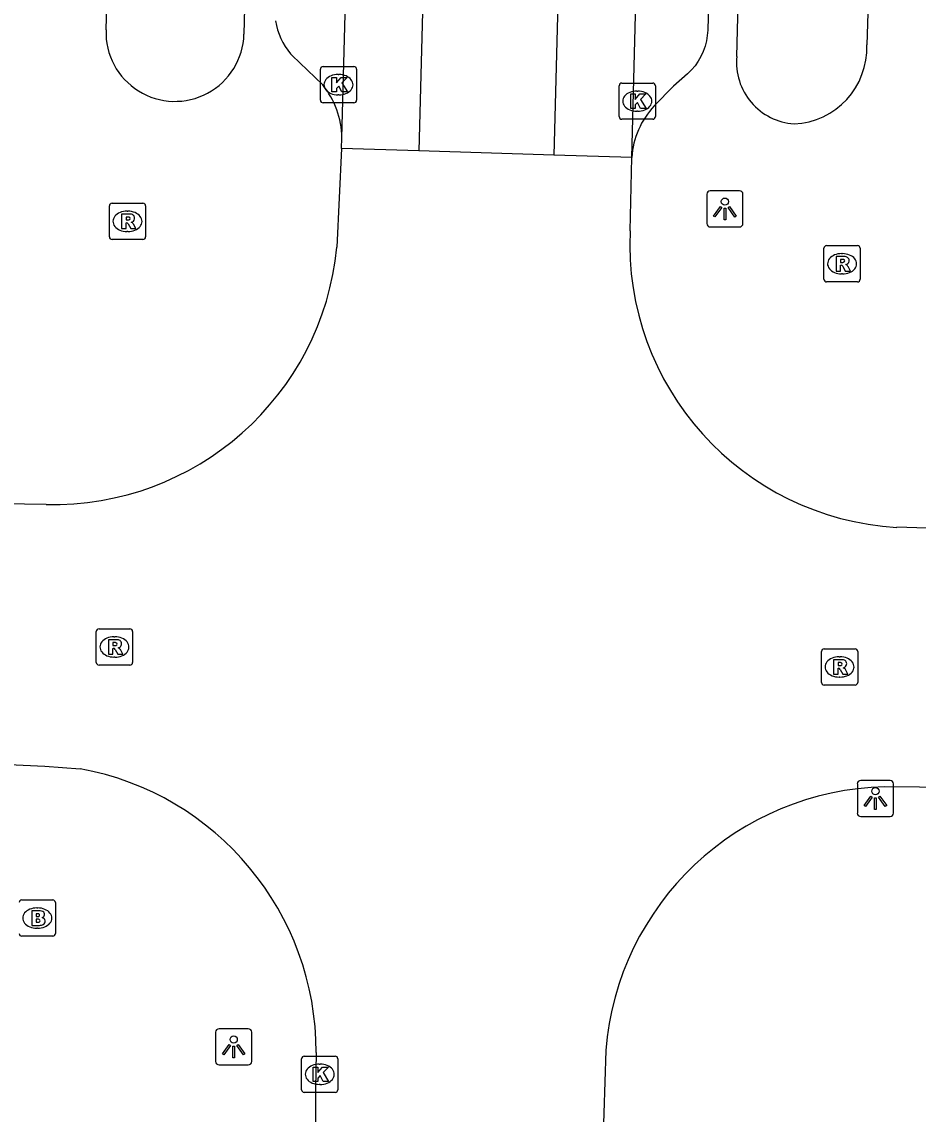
# Model space of a CAD drawing. Extents: x 162026 to 163499, y 387297 to 388169.
# Drawn here: x 162884.55 to 162909.28, y 387750.31 to 387780.44 of the extents above; entities that cross this region are included whole.
import ezdxf

# ---------------------------------------------------------------- set-up
doc = ezdxf.new("R2010")
doc.units = 0
for name, color, linetype in [('IMGEO_Brandkraan', 7, 'Continuous'), ('IMGEO_Fietspad_gesloten', 7, 'Continuous'), ('IMGEO_Kolk', 7, 'Continuous'), ('IMGEO_Lichtpunt', 7, 'Continuous'), ('IMGEO_Rijbaan_lokaal_gesloten', 7, 'Continuous'), ('IMGEO_Rijbaan_lokaal_open', 7, 'Continuous'), ('IMGEO_Rioolput', 7, 'Continuous'), ('IMGEO_Voetpad_open', 7, 'Continuous')]:
    doc.layers.add(name, color=color, linetype=linetype)

msp = doc.modelspace()

# ---------------------------------------------------------------- linework, layer by layer
at = {"layer": 'IMGEO_Brandkraan'}
for p, q in [((162884.549, 387756.215), (162885.401, 387756.215)), ((162884.962, 387755.995), (162884.987, 387755.995)), ((162885.475, 387756.141), (162885.475, 387755.289)), ((162884.985, 387755.435), (162884.96, 387755.435)), ((162885.401, 387755.215), (162884.549, 387755.215))]:
    msp.add_line(p, q, dxfattribs=at)
for points in [[(162884.549, 387756.215), (162885.401, 387756.215)], [(162884.822, 387755.915), (162884.822, 387755.515), (162885.035, 387755.515)], [(162885.053, 387755.915), (162884.822, 387755.915)], [(162885.475, 387756.141), (162885.475, 387755.289)], [(162885.001, 387755.834), (162884.947, 387755.834), (162884.947, 387755.758)], [(162884.947, 387755.758), (162885, 387755.758)], [(162885.009, 387755.682), (162884.947, 387755.682), (162884.947, 387755.601)], [(162884.947, 387755.601), (162885.009, 387755.601)], [(162885.401, 387755.215), (162884.549, 387755.215)]]:
    msp.add_lwpolyline(points, dxfattribs=at)
for centre, radius, start, end in [((162884.551, 387756.139), 0.0765, 91.552, 178.448), ((162884.551, 387756.139), 0.0765, 91.552, 178.448), ((162885.399, 387756.139), 0.0765, 1.552, 88.448), ((162885.399, 387756.139), 0.0765, 1.552, 88.448), ((162885.057, 387755.77), 0.145, 59.4692, 91.5367), ((162885.082, 387755.817), 0.0922, 285.5137, 58.1501), ((162885.002, 387755.796), 0.0379, 267.8285, 90.9355), ((162885.01, 387755.641), 0.0404, 269.8759, 90.5077), ((162885.087, 387755.625), 0.105, 301.3115, 78.989), ((162884.551, 387755.291), 0.0765, 181.552, 268.448), ((162884.551, 387755.291), 0.0765, 181.552, 268.448), ((162885.041, 387755.766), 0.251, 268.6676, 293.5347), ((162885.399, 387755.291), 0.0765, 271.552, 358.448), ((162885.399, 387755.291), 0.0765, 271.552, 358.448)]:
    msp.add_arc(centre, radius, start, end, dxfattribs=at)
for centre, major_axis, ratio, start_param, end_param in [((162884.961, 387755.715), (-0.387, 0.002), 0.722429, 4.712389, 7.853982), ((162884.986, 387755.715), (-0.39, 0.002), 0.717154, 1.570796, 4.712389)]:
    msp.add_ellipse(centre, major_axis=major_axis, ratio=ratio, start_param=start_param, end_param=end_param, dxfattribs=at)
at = {"layer": 'IMGEO_Fietspad_gesloten'}
for points in [[(162893.38, 387777.248), (162896.663, 387899.08), (162897.009, 387912.273)], [(162901.376, 387776.703), (162904.55, 387900.274), (162904.774, 387906.812)], [(162893.367, 387776.946), (162893.38, 387777.248)]]:
    msp.add_lwpolyline(points, dxfattribs=at)
at = {"layer": 'IMGEO_Kolk'}
for p, q in [((162892.785, 387778.284), (162892.785, 387779.136)), ((162892.86, 387779.21), (162893.712, 387779.21)), ((162893.786, 387779.136), (162893.786, 387778.284)), ((162893.273, 387778.99), (162893.298, 387778.99)), ((162901.104, 387778.756), (162901.956, 387778.756)), ((162901.029, 387777.83), (162901.029, 387778.682)), ((162901.517, 387778.536), (162901.542, 387778.536)), ((162902.03, 387778.682), (162902.03, 387777.83)), ((162893.712, 387778.21), (162892.86, 387778.21)), ((162893.296, 387778.43), (162893.271, 387778.43)), ((162901.54, 387777.976), (162901.515, 387777.976)), ((162901.956, 387777.756), (162901.104, 387777.756)), ((162892.268, 387750.979), (162892.268, 387751.831)), ((162892.343, 387751.905), (162893.195, 387751.905)), ((162892.756, 387751.685), (162892.781, 387751.685)), ((162893.269, 387751.831), (162893.269, 387750.979)), ((162892.779, 387751.125), (162892.754, 387751.125)), ((162893.195, 387750.905), (162892.343, 387750.905))]:
    msp.add_line(p, q, dxfattribs=at)
for points in [[(162892.785, 387778.284), (162892.785, 387779.136)], [(162892.86, 387779.21), (162893.712, 387779.21)], [(162893.786, 387779.136), (162893.786, 387778.284)], [(162893.106, 387778.91), (162893.229, 387778.91), (162893.229, 387778.759), (162893.359, 387778.91), (162893.523, 387778.91), (162893.377, 387778.759), (162893.53, 387778.51), (162893.378, 387778.51), (162893.293, 387778.674), (162893.229, 387778.607), (162893.229, 387778.51), (162893.106, 387778.51), (162893.106, 387778.91)], [(162901.104, 387778.756), (162901.956, 387778.756)], [(162901.029, 387777.83), (162901.029, 387778.682)], [(162901.35, 387778.456), (162901.473, 387778.456), (162901.473, 387778.305), (162901.603, 387778.456), (162901.767, 387778.456), (162901.621, 387778.305), (162901.774, 387778.056), (162901.622, 387778.056), (162901.537, 387778.22), (162901.473, 387778.153), (162901.473, 387778.056), (162901.35, 387778.056), (162901.35, 387778.456)], [(162902.03, 387778.682), (162902.03, 387777.83)], [(162893.712, 387778.21), (162892.86, 387778.21)], [(162901.956, 387777.756), (162901.104, 387777.756)], [(162892.268, 387750.979), (162892.268, 387751.831)], [(162892.343, 387751.905), (162893.195, 387751.905)], [(162893.269, 387751.831), (162893.269, 387750.979)], [(162892.589, 387751.605), (162892.712, 387751.605), (162892.712, 387751.454), (162892.842, 387751.605), (162893.006, 387751.605), (162892.86, 387751.454), (162893.013, 387751.205), (162892.861, 387751.205), (162892.776, 387751.369), (162892.712, 387751.302), (162892.712, 387751.205), (162892.589, 387751.205), (162892.589, 387751.605)], [(162893.195, 387750.905), (162892.343, 387750.905)]]:
    msp.add_lwpolyline(points, dxfattribs=at)
for centre, start, end in [((162892.862, 387779.134), 91.552, 178.448), ((162892.862, 387779.134), 91.552, 178.448), ((162893.71, 387779.134), 1.552, 88.448), ((162893.71, 387779.134), 1.552, 88.448), ((162901.106, 387778.68), 91.552, 178.448), ((162901.106, 387778.68), 91.552, 178.448), ((162901.954, 387778.68), 1.552, 88.448), ((162901.954, 387778.68), 1.552, 88.448), ((162892.862, 387778.286), 181.552, 268.448), ((162892.862, 387778.286), 181.552, 268.448), ((162893.71, 387778.286), 271.552, 358.448), ((162893.71, 387778.286), 271.552, 358.448), ((162901.106, 387777.832), 181.552, 268.448), ((162901.106, 387777.832), 181.552, 268.448), ((162901.954, 387777.832), 271.552, 358.448), ((162901.954, 387777.832), 271.552, 358.448), ((162892.345, 387751.829), 91.552, 178.448), ((162892.345, 387751.829), 91.552, 178.448), ((162893.193, 387751.829), 1.552, 88.448), ((162893.193, 387751.829), 1.552, 88.448), ((162892.345, 387750.981), 181.552, 268.448), ((162892.345, 387750.981), 181.552, 268.448), ((162893.193, 387750.981), 271.552, 358.448), ((162893.193, 387750.981), 271.552, 358.448)]:
    msp.add_arc(centre, 0.0765, start, end, dxfattribs=at)
for centre, major_axis, ratio, start_param, end_param in [((162893.272, 387778.71), (-0.387, 0.002), 0.722429, 4.712389, 7.853982), ((162893.297, 387778.71), (-0.39, 0.002), 0.717154, 1.570796, 4.712389), ((162901.516, 387778.256), (-0.387, 0.002), 0.722429, 4.712389, 7.853982), ((162901.541, 387778.256), (-0.39, 0.002), 0.717154, 1.570796, 4.712389), ((162892.755, 387751.405), (-0.387, 0.002), 0.722429, 4.712389, 7.853982), ((162892.78, 387751.405), (-0.39, 0.002), 0.717154, 1.570796, 4.712389)]:
    msp.add_ellipse(centre, major_axis=major_axis, ratio=ratio, start_param=start_param, end_param=end_param, dxfattribs=at)
at = {"layer": 'IMGEO_Lichtpunt'}
for p, q in [((162904.351, 387775.781), (162903.543, 387775.781)), ((162904.351, 387775.781), (162903.543, 387775.781)), ((162903.449, 387775.686), (162903.449, 387774.879)), ((162903.449, 387775.686), (162903.449, 387774.879)), ((162904.445, 387774.879), (162904.445, 387775.686)), ((162904.445, 387774.879), (162904.445, 387775.686)), ((162903.543, 387774.785), (162904.351, 387774.785)), ((162903.543, 387774.785), (162904.351, 387774.785)), ((162908.504, 387759.513), (162907.696, 387759.513)), ((162908.504, 387759.513), (162907.696, 387759.513)), ((162907.602, 387759.418), (162907.602, 387758.611)), ((162907.602, 387759.418), (162907.602, 387758.611)), ((162908.598, 387758.611), (162908.598, 387759.418)), ((162908.598, 387758.611), (162908.598, 387759.418)), ((162907.696, 387758.517), (162908.504, 387758.517)), ((162907.696, 387758.517), (162908.504, 387758.517)), ((162889.895, 387752.567), (162889.895, 387751.76)), ((162889.895, 387752.567), (162889.895, 387751.76)), ((162890.797, 387752.662), (162889.989, 387752.662)), ((162890.797, 387752.662), (162889.989, 387752.662)), ((162890.891, 387751.76), (162890.891, 387752.567)), ((162890.891, 387751.76), (162890.891, 387752.567)), ((162889.989, 387751.666), (162890.797, 387751.666)), ((162889.989, 387751.666), (162890.797, 387751.666))]:
    msp.add_line(p, q, dxfattribs=at)
for points in [[(162903.823, 387775.35), (162903.862, 387775.322), (162903.674, 387775.06), (162903.636, 387775.087), (162903.823, 387775.35)], [(162903.925, 387775.302), (162903.972, 387775.302), (162903.972, 387774.98), (162903.925, 387774.98), (162903.925, 387775.302)], [(162904.035, 387775.322), (162904.073, 387775.349), (162904.26, 387775.087), (162904.221, 387775.059), (162904.035, 387775.322)], [(162907.976, 387759.082), (162908.015, 387759.054), (162907.827, 387758.792), (162907.789, 387758.819), (162907.976, 387759.082)], [(162908.078, 387759.034), (162908.125, 387759.034), (162908.125, 387758.712), (162908.078, 387758.712), (162908.078, 387759.034)], [(162908.188, 387759.054), (162908.226, 387759.081), (162908.413, 387758.819), (162908.374, 387758.791), (162908.188, 387759.054)], [(162890.269, 387752.231), (162890.308, 387752.203), (162890.12, 387751.941), (162890.082, 387751.968), (162890.269, 387752.231)], [(162890.371, 387752.183), (162890.418, 387752.183), (162890.418, 387751.861), (162890.371, 387751.861), (162890.371, 387752.183)], [(162890.481, 387752.203), (162890.519, 387752.23), (162890.706, 387751.968), (162890.667, 387751.94), (162890.481, 387752.203)]]:
    msp.add_lwpolyline(points, dxfattribs=at)
for centre in [(162903.948, 387775.484), (162908.101, 387759.216), (162890.394, 387752.365)]:
    msp.add_circle(centre, 0.0994, dxfattribs=at)
for centre, start, end in [((162903.543, 387775.686), 90, 180), ((162903.543, 387775.686), 90, 180), ((162904.351, 387775.686), 0, 90), ((162904.351, 387775.686), 0, 90), ((162903.543, 387774.879), 180, 270), ((162903.543, 387774.879), 180, 270), ((162904.351, 387774.879), 270, 0), ((162904.351, 387774.879), 270, 360), ((162907.696, 387759.418), 90, 180), ((162907.696, 387759.418), 90, 180), ((162908.504, 387759.418), 0, 90), ((162908.504, 387759.418), 0, 90), ((162907.696, 387758.611), 180, 270), ((162907.696, 387758.611), 180, 270), ((162908.504, 387758.611), 270, 0), ((162908.504, 387758.611), 270, 360), ((162889.989, 387752.567), 90, 180), ((162889.989, 387752.567), 90, 180), ((162890.797, 387752.567), 0, 90), ((162890.797, 387752.567), 0, 90), ((162889.989, 387751.76), 180, 270), ((162889.989, 387751.76), 180, 270), ((162890.797, 387751.76), 270, 0), ((162890.797, 387751.76), 270, 360)]:
    msp.add_arc(centre, 0.0946, start, end, dxfattribs=at)
at = {"layer": 'IMGEO_Rijbaan_lokaal_gesloten'}
for points in [[(162899.085, 387912.416), (162895.507, 387776.882)], [(162902.8, 387912.277), (162899.228, 387776.77)]]:
    msp.add_lwpolyline(points, dxfattribs=at)
at = {"layer": 'IMGEO_Rijbaan_lokaal_open'}
for points in [[(162893.367, 387776.946), (162893.242, 387774.227)], [(162895.507, 387776.882), (162893.367, 387776.946)], [(162899.228, 387776.77), (162895.507, 387776.882)], [(162901.376, 387776.703), (162899.228, 387776.77)], [(162901.33, 387774.674), (162901.376, 387776.703)], [(162885.223, 387767.128), (162883.423, 387767.152)], [(162911.453, 387766.405), (162908.693, 387766.497)], [(162881.196, 387760.133), (162882.203, 387760.048), (162885.182, 387759.911), (162886.159, 387759.836)], [(162911.219, 387759.305), (162908.363, 387759.333)], [(162892.668, 387752.009), (162892.655, 387750.999), (162892.65, 387749.706)], [(162900.664, 387752.063), (162900.579, 387749.47)]]:
    msp.add_lwpolyline(points, dxfattribs=at)
for centre, radius, start, end in [((162909.149, 387774.311), 7.828, 177.3437, 266.6593), ((162885.415, 387774.99), 7.864, 268.6034, 354.4318), ((162884.732, 387752.029), 7.936, 359.8549, 79.6395), ((162908.523, 387751.452), 7.883, 91.1638, 175.553)]:
    msp.add_arc(centre, radius, start, end, dxfattribs=at)
at = {"layer": 'IMGEO_Rioolput'}
for p, q in [((162887.038, 387775.439), (162887.89, 387775.439)), ((162886.963, 387774.513), (162886.963, 387775.365)), ((162887.451, 387775.219), (162887.476, 387775.219)), ((162887.964, 387775.365), (162887.964, 387774.513)), ((162887.474, 387774.659), (162887.449, 387774.659)), ((162887.89, 387774.439), (162887.038, 387774.439)), ((162906.755, 387774.269), (162907.607, 387774.269)), ((162906.68, 387773.343), (162906.68, 387774.195)), ((162907.168, 387774.049), (162907.193, 387774.049)), ((162907.681, 387774.195), (162907.681, 387773.343)), ((162907.191, 387773.489), (162907.166, 387773.489)), ((162907.607, 387773.269), (162906.755, 387773.269)), ((162886.678, 387763.696), (162887.53, 387763.696)), ((162886.603, 387762.77), (162886.603, 387763.622)), ((162887.091, 387763.476), (162887.116, 387763.476)), ((162887.604, 387763.622), (162887.604, 387762.77)), ((162906.686, 387763.145), (162907.538, 387763.145)), ((162887.114, 387762.916), (162887.089, 387762.916)), ((162906.611, 387762.219), (162906.611, 387763.071)), ((162907.099, 387762.925), (162907.124, 387762.925)), ((162907.612, 387763.071), (162907.612, 387762.219)), ((162887.53, 387762.696), (162886.678, 387762.696)), ((162907.122, 387762.365), (162907.097, 387762.365)), ((162907.538, 387762.145), (162906.686, 387762.145))]:
    msp.add_line(p, q, dxfattribs=at)
for points in [[(162887.038, 387775.439), (162887.89, 387775.439)], [(162886.963, 387774.513), (162886.963, 387775.365)], [(162887.552, 387775.137), (162887.3, 387775.139), (162887.3, 387774.739)], [(162887.964, 387775.365), (162887.964, 387774.513)], [(162887.3, 387774.739), (162887.424, 387774.739), (162887.424, 387774.901), (162887.435, 387774.901)], [(162887.478, 387775.058), (162887.424, 387775.058), (162887.424, 387774.977)], [(162887.424, 387774.977), (162887.476, 387774.977)], [(162887.482, 387774.872), (162887.553, 387774.739), (162887.693, 387774.739), (162887.628, 387774.865)], [(162887.89, 387774.439), (162887.038, 387774.439)], [(162906.755, 387774.269), (162907.607, 387774.269)], [(162906.68, 387773.343), (162906.68, 387774.195)], [(162907.269, 387773.967), (162907.017, 387773.969), (162907.017, 387773.569)], [(162907.681, 387774.195), (162907.681, 387773.343)], [(162907.017, 387773.569), (162907.141, 387773.569), (162907.141, 387773.731), (162907.152, 387773.731)], [(162907.195, 387773.888), (162907.141, 387773.888), (162907.141, 387773.807)], [(162907.141, 387773.807), (162907.193, 387773.807)], [(162907.199, 387773.702), (162907.27, 387773.569), (162907.41, 387773.569), (162907.345, 387773.695)], [(162907.607, 387773.269), (162906.755, 387773.269)], [(162886.678, 387763.696), (162887.53, 387763.696)], [(162886.603, 387762.77), (162886.603, 387763.622)], [(162887.192, 387763.394), (162886.94, 387763.396), (162886.94, 387762.996)], [(162887.604, 387763.622), (162887.604, 387762.77)], [(162886.94, 387762.996), (162887.064, 387762.996), (162887.064, 387763.158), (162887.075, 387763.158)], [(162887.118, 387763.315), (162887.064, 387763.315), (162887.064, 387763.234)], [(162887.064, 387763.234), (162887.116, 387763.234)], [(162887.122, 387763.129), (162887.193, 387762.996), (162887.333, 387762.996), (162887.268, 387763.122)], [(162906.686, 387763.145), (162907.538, 387763.145)], [(162906.611, 387762.219), (162906.611, 387763.071)], [(162907.2, 387762.843), (162906.948, 387762.845), (162906.948, 387762.445)], [(162907.612, 387763.071), (162907.612, 387762.219)], [(162887.53, 387762.696), (162886.678, 387762.696)], [(162906.948, 387762.445), (162907.072, 387762.445), (162907.072, 387762.607), (162907.083, 387762.607)], [(162907.126, 387762.764), (162907.072, 387762.764), (162907.072, 387762.683)], [(162907.072, 387762.683), (162907.124, 387762.683)], [(162907.13, 387762.578), (162907.201, 387762.445), (162907.341, 387762.445), (162907.276, 387762.571)], [(162907.538, 387762.145), (162906.686, 387762.145)]]:
    msp.add_lwpolyline(points, dxfattribs=at)
for centre, radius, start, end in [((162887.04, 387775.363), 0.0765, 91.552, 178.448), ((162887.04, 387775.363), 0.0765, 91.552, 178.448), ((162887.888, 387775.363), 0.0765, 1.552, 88.448), ((162887.888, 387775.363), 0.0765, 1.552, 88.448), ((162887.551, 387775.027), 0.109, 350.3612, 89.416), ((162887.434, 387774.848), 0.0533, 26.0293, 88.6989), ((162887.46, 387775.166), 0.19, 274.7715, 282.9687), ((162887.484, 387774.962), 0.0964, 77.0061, 93.1865), ((162887.498, 387775.019), 0.0378, 276.6634, 79.6772), ((162887.549, 387775.027), 0.112, 277.5842, 350.9817), ((162887.533, 387774.812), 0.108, 29.5134, 73.7905), ((162887.04, 387774.515), 0.0765, 181.552, 268.448), ((162887.04, 387774.515), 0.0765, 181.552, 268.448), ((162887.888, 387774.515), 0.0765, 271.552, 358.448), ((162887.888, 387774.515), 0.0765, 271.552, 358.448), ((162906.757, 387774.193), 0.0765, 91.552, 178.448), ((162906.757, 387774.193), 0.0765, 91.552, 178.448), ((162907.605, 387774.193), 0.0765, 1.552, 88.448), ((162907.605, 387774.193), 0.0765, 1.552, 88.448), ((162907.268, 387773.857), 0.109, 350.3612, 89.416), ((162907.151, 387773.678), 0.0533, 26.0293, 88.6989), ((162907.177, 387773.996), 0.19, 274.7715, 282.9687), ((162907.201, 387773.792), 0.0964, 77.0061, 93.1865), ((162907.215, 387773.849), 0.0378, 276.6634, 79.6772), ((162907.266, 387773.857), 0.112, 277.5842, 350.9817), ((162907.25, 387773.642), 0.108, 29.5134, 73.7905), ((162906.757, 387773.345), 0.0765, 181.552, 268.448), ((162906.757, 387773.345), 0.0765, 181.552, 268.448), ((162907.605, 387773.345), 0.0765, 271.552, 358.448), ((162907.605, 387773.345), 0.0765, 271.552, 358.448), ((162886.68, 387763.62), 0.0765, 91.552, 178.448), ((162886.68, 387763.62), 0.0765, 91.552, 178.448), ((162887.528, 387763.62), 0.0765, 1.552, 88.448), ((162887.528, 387763.62), 0.0765, 1.552, 88.448), ((162887.191, 387763.284), 0.109, 350.3612, 89.416), ((162887.074, 387763.105), 0.0533, 26.0293, 88.6989), ((162887.1, 387763.423), 0.19, 274.7715, 282.9687), ((162887.124, 387763.219), 0.0964, 77.0061, 93.1865), ((162887.138, 387763.276), 0.0378, 276.6634, 79.6772), ((162887.189, 387763.284), 0.112, 277.5842, 350.9817), ((162887.173, 387763.069), 0.108, 29.5134, 73.7905), ((162906.688, 387763.069), 0.0765, 91.552, 178.448), ((162906.688, 387763.069), 0.0765, 91.552, 178.448), ((162907.536, 387763.069), 0.0765, 1.552, 88.448), ((162907.536, 387763.069), 0.0765, 1.552, 88.448), ((162907.199, 387762.733), 0.109, 350.3612, 89.416), ((162886.68, 387762.772), 0.0765, 181.552, 268.448), ((162886.68, 387762.772), 0.0765, 181.552, 268.448), ((162887.528, 387762.772), 0.0765, 271.552, 358.448), ((162887.528, 387762.772), 0.0765, 271.552, 358.448), ((162907.082, 387762.554), 0.0533, 26.0293, 88.6989), ((162907.108, 387762.872), 0.19, 274.7715, 282.9687), ((162907.132, 387762.668), 0.0964, 77.0061, 93.1865), ((162907.146, 387762.725), 0.0378, 276.6634, 79.6772), ((162907.197, 387762.733), 0.112, 277.5842, 350.9817), ((162907.181, 387762.518), 0.108, 29.5134, 73.7905), ((162906.688, 387762.221), 0.0765, 181.552, 268.448), ((162906.688, 387762.221), 0.0765, 181.552, 268.448), ((162907.536, 387762.221), 0.0765, 271.552, 358.448), ((162907.536, 387762.221), 0.0765, 271.552, 358.448)]:
    msp.add_arc(centre, radius, start, end, dxfattribs=at)
for centre, major_axis, ratio, start_param, end_param in [((162887.45, 387774.939), (-0.387, 0.002), 0.722429, 4.712389, 7.853982), ((162887.475, 387774.939), (-0.39, 0.002), 0.717154, 1.570796, 4.712389), ((162907.167, 387773.769), (-0.387, 0.002), 0.722429, 4.712389, 7.853982), ((162907.192, 387773.769), (-0.39, 0.002), 0.717154, 1.570796, 4.712389), ((162887.09, 387763.196), (-0.387, 0.002), 0.722429, 4.712389, 7.853982), ((162887.115, 387763.196), (-0.39, 0.002), 0.717154, 1.570796, 4.712389), ((162907.098, 387762.645), (-0.387, 0.002), 0.722429, 4.712389, 7.853982), ((162907.123, 387762.645), (-0.39, 0.002), 0.717154, 1.570796, 4.712389)]:
    msp.add_ellipse(centre, major_axis=major_axis, ratio=ratio, start_param=start_param, end_param=end_param, dxfattribs=at)
at = {"layer": 'IMGEO_Voetpad_open'}
for points in [[(162905.127, 387844.291), (162903.473, 387780.214), (162903.463, 387780.072), (162903.438, 387779.921), (162903.401, 387779.774), (162903.35, 387779.63), (162903.287, 387779.492), (162903.211, 387779.359), (162903.124, 387779.234), (162903.027, 387779.118), (162902.919, 387779.01), (162902.533, 387778.667), (162901.999, 387778.124)], [(162886.871, 387780.22), (162887.168, 387791.06), (162887.498, 387801.45)], [(162891.215, 387801.348), (162890.678, 387780.101)], [(162904.275, 387779.488), (162904.801, 387800.178)], [(162908.431, 387797.918), (162907.864, 387779.808)], [(162892.852, 387778.705), (162892.012, 387779.519), (162891.964, 387779.566)]]:
    msp.add_lwpolyline(points, dxfattribs=at)
for centre, radius, start, end in [((162893.36, 387780.754), 1.833, 188.9572, 220.4078), ((162888.774, 387780.154), 1.904, 177.9995, 358.4197), ((162905.759, 387779.732), 2.107, 272.6207, 2.0545), ((162905.969, 387779.326), 1.701, 174.5224, 266.1709), ((162891.001, 387777.21), 2.379, 0.9145, 38.9254), ((162903.68, 387776.54), 2.31, 136.7045, 175.9479)]:
    msp.add_arc(centre, radius, start, end, dxfattribs=at)

doc.saveas('drawing.dxf')
